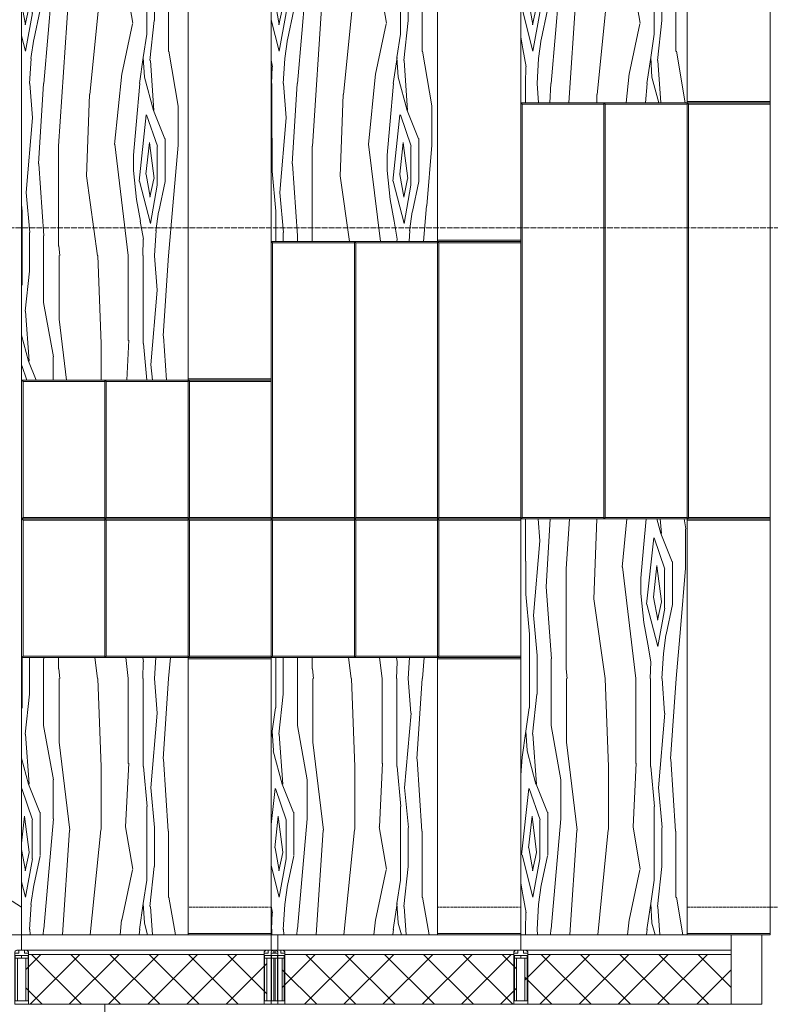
# Model space of a CAD drawing. Header units: millimetres. Extents: x -135639 to 224623, y -383017 to -59102.
# Tile 446 of 494: x 103956 to 106663, y -132321 to -128771. Entities that reach past the tile are written whole.
import ezdxf

# ---------------------------------------------------------------- set-up
doc = ezdxf.new("R2010")
doc.units = ezdxf.units.MM
for name, pattern in [('Линия сетки', [25, 20, -2.5, 0, -2.5]), ('Сверху', [3.96875, 2.38125, -1.5875]), ('Сверху_2_', [4.5, 3, -1.5])]:
    doc.linetypes.add(name, pattern=pattern)
for name, color, linetype, lineweight in [('A-000-M_MASS', 7, 'Continuous', 18), ('A-200-M_WALL', 7, 'Continuous', 18), ('A-200-M_WALL_PAT', 7, 'Continuous', 40), ('A-214-M_CURT_WALL', 7, 'Continuous', 18), ('A-242-MB_STAIR', 7, 'Сверху_2_', 18), ('A-280-M_COLUMN', 7, 'Continuous', 18), ('Z-030-M_GRID', 7, 'Continuous', 9), ('Z-060-M_DETAIL', 7, 'Continuous', 18)]:
    doc.layers.add(name, color=color, linetype=linetype, lineweight=lineweight)
pattern_1 = [(45, (0, 0), (-70.71067811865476, 70.71067811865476), []), (135, (0, 0), (-70.71067811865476, -70.71067811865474), [])]
pattern_2 = [(355.1009999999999, (-179.329, 195.53), (1525.000381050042, 0.002688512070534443), [180, -10534.143]), (355.1009999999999, (-398.495, 214.669), (1525.000381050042, 0.002688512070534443), [220, -10494.143]), (180, (-398.478, 214.862), (1.120551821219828e-13, 915), [140, -1385]), (189.728, (-538.396, 214.394), (-6099.993634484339, -915.0448398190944), [200, -10630.721]), (180, (-735.439, 180.133), (1.120551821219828e-13, 915), [240, -1285]), (183.814, (-975.4110000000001, 179.712), (-1524.999602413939, 0.001526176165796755), [260, -13495.466]), (356.186, (-1524.957, 180.668), (1524.999602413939, 0.001526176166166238), [290.752, -13464.714]), (356.186, (-89.821, 135.518), (1524.999602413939, 0.001526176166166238), [90, -13665.466]), (352.405, (-159.198, 144.663), (7624.99477556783, -915.0473589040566), [70, -13776.463]), (347.692, (-266.701, 168.047), (4575.000281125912, -914.9986894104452), [110, -17059.631]), (180, (-266.763, 167.758), (1.120551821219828e-13, 915), [155, -1370]), (201.801, (-421.692, 167.581), (-3050.006045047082, -914.9784250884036), [110, -4817.425999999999]), (194.931, (-523.734, 126.479), (-10675.02005840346, -2744.922174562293), [125, -14079.62]), (183.814, (-644.5, 94.28), (-1524.999602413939, 0.001526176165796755), [70, -13685.466]), (358.191, (-59.973, 89.555), (1524.999822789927, -0.006833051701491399), [60, -28929.444]), (190.204, (-59.996, 89.571), (-10674.99922988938, -1830.004678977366), [65, -15430.081]), (190.204, (-124.013, 78.311), (-10674.99922988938, -1830.004678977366), [80, -15415.081]), (186.226, (-202.795, 64.484), (-9149.996860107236, -915.027481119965), [105, -16769.523]), (180, (-307.198, 53.302), (1.120551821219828e-13, 915), [55, -1470]), (355.1009999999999, (-471.788, 62.791), (1525.000381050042, 0.002688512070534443), [110, -10604.143]), (355.1009999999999, (-621.22, 75.829), (1525.000381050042, 0.002688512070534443), [150, -10564.143]), (351.469, (-714.3330000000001, 89.816), (1525.000032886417, -0.006436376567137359), [94.15, -6074.093000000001]), (351.469, (-798.424, 102.213), (1525.000032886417, -0.006436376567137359), [85, -6083.243]), (180, (-798.439, 102.113), (1.120551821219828e-13, 915), [265, -1260]), (185.274, (-1063.438, 102.094), (-10674.99808721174, -915.0190146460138), [145, -19764.282]), (180, (-1207.822, 88.74700000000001), (1.120551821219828e-13, 915), [120, -1405]), (180, (-1327.821, 88.25200000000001), (1.120551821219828e-13, 915), [197.181, -1327.819]), (349.7959999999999, (-253.551, 139.293), (10674.99922988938, -1830.004678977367), [140, -15355.081]), (180, (-253.556, 139.266), (1.120551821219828e-13, 915), [140, -1385]), (198.925, (-393.53, 139.191), (-3049.994537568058, -915.0186313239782), [120, -11165]), (353.7740000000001, (-506.99, 100.461), (9149.996860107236, -915.0274811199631), [240, -16634.523]), (194.421, (-115.69, 114.248), (-7624.993065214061, -1830.030129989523), [157.726, -10864.554]), (190.204, (-212.113, 114.048), (-10674.99922988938, -1830.004678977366), [82.42200000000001, -15412.659]), (353.7740000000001, (-407.592, 111.936), (9149.996860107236, -915.0274811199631), [115, -16759.523]), (187.326, (-278.645, 128.217), (-7625.006371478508, -914.9454141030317), [130, -21395.741]), (348.043, (-278.629, 128.021), (4574.993681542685, -915.0330823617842), [68.023, -26431.897]), (184.038, (-523.758, 126.61), (-13724.99497876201, -915.0692265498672), [180, -25809.50799999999]), (353.7740000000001, (-847.477, 129.561), (9149.996860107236, -915.0274811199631), [145, -16729.523]), (180, (-847.4939999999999, 129.402), (1.120551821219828e-13, 915), [140, -1385]), (185.274, (-987.492, 129.383), (-10674.99808721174, -915.0190146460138), [145, -19764.282]), (355.1009999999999, (-1400.87, 139.331), (1525.000381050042, 0.002688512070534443), [269.9999999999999, -10444.143]), (184.289, (-1400.834, 139.372), (-1525.000076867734, 0.004405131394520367), [124.529, -12109.735]), (186.843, (-0.06584, 34.821), (-1524.999767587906, -0.006467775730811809), [404.9999999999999, -7274.704]), (354.289, (-656.003, 12.275), (1525.000266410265, -0.01102817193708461), [255, -8940.636]), (348.043, (-836.972, 50.568), (4574.993681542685, -915.0330823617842), [185, -26314.919]), (189.728, (-836.908, 50.617), (-6099.993634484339, -915.0448398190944), [155, -10675.721]), (357.138, (-1219.366, 35.813), (1524.99969026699, 0.01093541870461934), [230, -18092.861]), (180, (-1219.362, 35.058), (1.120551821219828e-13, 915), [305.64, -1219.36]), (187.883, (-0.03574, -74.74), (-13725.00436681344, -1829.967091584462), [289.9999999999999, -19724.136]), (357.852, (-582.117, -103.023), (1525.0001234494, -0.01137161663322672), [295, -24122.15]), (354.289, (-981.19, -63.007), (1525.000266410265, -0.01102817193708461), [401.064, -8794.573]), (180, (-981.197, -63.075), (1.120551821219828e-13, 915), [225, -1300]), (182.148, (-1206.198, -63.06), (-1525.0001234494, -0.01137161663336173), [319.026, -24098.125]), (186.843, (0, -212.105), (-1524.999767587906, -0.006467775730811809), [34.99999999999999, -7644.704]), (0, (-394.749, -216.284), (0, 915), [360, -1165]), (356.186, (-978.423, -176.932), (1524.999602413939, 0.001526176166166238), [585, -13170.466]), (186.843, (-978.415, -176.316), (-1524.999767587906, -0.006467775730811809), [319.9999999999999, -7359.704]), (180, (-1296.157, -214.264), (1.120551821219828e-13, 915), [228.843, -1296.157]), (355.1009999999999, (-800.543, -254.722), (1525.000381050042, 0.002688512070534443), [180, -10534.143]), (355.1009999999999, (-1019.709, -235.583), (1525.000381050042, 0.002688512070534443), [220, -10494.143]), (180, (-1019.692, -235.39), (1.120551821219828e-13, 915), [140, -1385]), (190.204, (-1159.755, -235.039), (-10674.99922988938, -1830.004678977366), [200, -15295.081]), (180, (-1356.654, -270.119), (1.120551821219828e-13, 915), [168.346, -1356.654]), (356.566, (-711.055, -315.032), (1524.999626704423, -0.009558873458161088), [90, -15187.425]), (351.964, (-780.375, -305.322), (19824.98584178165, -2745.100099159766), [70, -26112.078]), (348.043, (-887.9860000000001, -282.535), (4574.993681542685, -915.0330823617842), [110, -26389.919]), (180, (-887.9780000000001, -282.494), (1.120551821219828e-13, 915), [155, -1370]), (201.801, (-1042.906, -282.671), (-3050.006045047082, -914.9784250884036), [110, -4817.425999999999]), (194.931, (-1144.948, -323.773), (-10675.02005840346, -2744.922174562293), [125, -14079.62]), (183.814, (-1265.714, -355.972), (-1524.999602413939, 0.001526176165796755), [70, -13685.466]), (358.191, (-681.187, -360.6969999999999), (1524.999822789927, -0.006833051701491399), [60, -28929.444]), (190.204, (-681.211, -360.681), (-10674.99922988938, -1830.004678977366), [65, -15430.081]), (190.204, (-745.2280000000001, -371.941), (-10674.99922988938, -1830.004678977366), [80, -15415.081]), (186.226, (-824.0089999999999, -385.768), (-9149.996860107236, -915.027481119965), [105, -16769.523]), (180, (-928.4119999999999, -396.95), (1.120551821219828e-13, 915), [55, -1470]), (355.1009999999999, (-1093.002, -387.461), (1525.000381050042, 0.002688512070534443), [110, -10604.143]), (355.1009999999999, (-1242.434, -374.423), (1525.000381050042, 0.002688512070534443), [150, -10564.143]), (351.469, (-1335.548, -360.436), (1525.000032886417, -0.006436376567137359), [94.15, -6074.093000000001]), (351.469, (-1419.639, -348.039), (1525.000032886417, -0.006436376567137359), [85, -6083.243]), (180, (-1419.654, -348.139), (1.120551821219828e-13, 915), [105.346, -1419.654]), (349.7959999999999, (-874.765, -310.959), (10674.99922988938, -1830.004678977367), [140, -15355.081]), (180, (-874.77, -310.986), (1.120551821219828e-13, 915), [140, -1385]), (198.925, (-1014.745, -311.061), (-3049.994537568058, -915.0186313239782), [120, -11165]), (353.7740000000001, (-1128.204, -349.791), (9149.996860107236, -915.0274811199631), [240, -16634.523]), (194.421, (-736.905, -336.004), (-7624.993065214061, -1830.030129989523), [157.726, -10864.554]), (190.204, (-833.327, -336.204), (-10674.99922988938, -1830.004678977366), [82.42200000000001, -15412.659]), (353.7740000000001, (-1028.806, -338.316), (9149.996860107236, -915.0274811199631), [115, -16759.523]), (187.326, (-899.8589999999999, -322.035), (-7625.006371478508, -914.9454141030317), [130, -21395.741]), (348.043, (-899.8430000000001, -322.231), (4574.993681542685, -915.0330823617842), [68.023, -26431.897]), (184.038, (-1144.972, -323.642), (-13724.99497876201, -915.0692265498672), [180, -25809.50799999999]), (353.7740000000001, (-1468.691, -320.691), (9149.996860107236, -915.0274811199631), [145, -16729.523]), (180, (-1468.709, -320.85), (1.120551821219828e-13, 915), [56.291, -1468.709]), (186.843, (-621.28, -415.431), (-1524.999767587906, -0.006467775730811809), [404.9999999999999, -7274.704]), (354.289, (-1277.217, -437.977), (1525.000266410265, -0.01102817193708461), [255, -8940.636]), (348.043, (-1458.186, -399.684), (4574.993681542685, -915.0330823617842), [185, -26314.919]), (189.728, (-1458.136, -399.557), (-6099.993634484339, -915.0448398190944), [67.85, -10762.871]), (187.883, (-621.25, -494.992), (-13725.00436681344, -1829.967091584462), [289.9999999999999, -19724.136]), (357.852, (-1203.331, -523.275), (1525.0001234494, -0.01137161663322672), [295, -24122.15]), (354.289, (-1524.994, -490.986), (1525.000266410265, -0.01102817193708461), [323.269, -8872.367]), (186.843, (-621.2130000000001, -602.357), (-1524.999767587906, -0.006467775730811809), [34.99999999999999, -7644.704]), (0, (-1015.963, -606.536), (0, 915), [360, -1165]), (356.186, (-1525.026, -572.215), (1524.999602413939, 0.001526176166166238), [510.219, -13245.248]), (180, (0, -270.119), (1.120551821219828e-13, 915), [71.654, -1453.346]), (184.038, (-71.66, -270.034), (-13724.99497876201, -915.0692265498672), [259.9999999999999, -25729.50799999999]), (356.566, (-621.232, -270.547), (1524.999626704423, -0.009558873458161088), [290.752, -14986.673]), (180, (0, -348.139), (1.120551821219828e-13, 915), [159.654, -1365.346]), (185.274, (-159.652, -348.158), (-10674.99808721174, -915.0190146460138), [145, -19764.282]), (180, (-304.036, -361.505), (1.120551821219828e-13, 915), [120, -1405]), (180, (-424.035, -362), (1.120551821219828e-13, 915), [197.181, -1327.819]), (180, (0, -320.85), (1.120551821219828e-13, 915), [83.709, -1441.291]), (185.274, (-83.70700000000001, -320.869), (-10674.99808721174, -915.0190146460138), [145, -19764.282]), (355.1009999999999, (-497.084, -310.921), (1525.000381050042, 0.002688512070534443), [269.9999999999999, -10444.143]), (184.289, (-497.049, -310.88), (-1525.000076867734, 0.004405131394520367), [124.529, -12109.735]), (189.728, (0.01343, -411.16), (-6099.993634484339, -915.0448398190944), [87.15, -10743.572]), (357.138, (-315.581, -414.439), (1524.99969026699, 0.01093541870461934), [230, -18092.861]), (180, (-315.577, -415.194), (1.120551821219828e-13, 915), [305.64, -1219.36]), (354.289, (-77.41, -483.314), (1525.000266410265, -0.01102817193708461), [77.795, -9117.841]), (180, (-77.41199999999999, -483.327), (1.120551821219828e-13, 915), [225, -1300]), (182.148, (-302.412, -483.312), (-1525.0001234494, -0.01137161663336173), [319.026, -24098.125]), (356.186, (-74.612, -566.803), (1524.999602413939, 0.001526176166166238), [74.781, -13680.685]), (186.843, (-74.63, -566.568), (-1524.999767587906, -0.006467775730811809), [319.9999999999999, -7359.704]), (180, (-392.371, -604.516), (1.120551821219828e-13, 915), [228.843, -1296.157])]

# ---------------------------------------------------------------- blocks, each defined once
blk = doc.blocks.new('135_SLK_GD_AR_rvt-1-B1_-7_650_')
at = {"layer": 'A-242-MB_STAIR', "color": 253, "linetype": 'Сверху', "true_color": 0xaaaaaa}
for p, q in [((114500.0000000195, 67550.00000369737), (114500.0000000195, 60850.00000369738)), ((114500.0000000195, 67550.00000369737), (114500.0000000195, 60850.00000369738)), ((113600.0000000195, 66650.00000369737), (113600.0000000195, 60850.00000369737)), ((113600.0000000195, 66650.00000369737), (113600.0000000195, 60850.00000369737)), ((112700.0000000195, 65750.00000369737), (112700.0000000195, 60850.00000369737)), ((112700.0000000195, 65750.00000369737), (112700.0000000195, 60850.00000369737)), ((113900.0000000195, 63749.99999996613), (113900.0000000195, 62249.99999996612)), ((113900.0000000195, 63749.99999996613), (113900.0000000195, 62249.99999996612)), ((114200.0000000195, 63749.99999996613), (114200.0000000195, 62249.99999996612)), ((114200.0000000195, 63749.99999996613), (114200.0000000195, 62249.99999996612)), ((113000.0000000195, 63249.99999996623), (113000.0000000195, 61749.99999996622)), ((113000.0000000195, 63249.99999996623), (113000.0000000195, 61749.99999996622)), ((113300.0000000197, 63249.99999996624), (113300.0000000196, 61749.99999996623)), ((113300.0000000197, 63249.99999996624), (113300.0000000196, 61749.99999996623)), ((112100.0000000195, 62749.99999996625), (112100.0000000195, 61749.99999996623)), ((112100.0000000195, 62749.99999996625), (112100.0000000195, 61749.99999996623)), ((112400.0000000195, 62749.99999996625), (112400.0000000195, 61749.99999996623)), ((112400.0000000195, 62749.99999996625), (112400.0000000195, 61749.99999996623)), ((112700.0000000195, 60850.00000369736), (112999.999999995, 60850.00000369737)), ((113600.0000000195, 60850.00000369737), (113899.999999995, 60850.00000369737)), ((114500.0000000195, 60850.00000369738), (115700.0000000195, 60850.00000369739))]:
    blk.add_line(p, q, dxfattribs=at)
at = {"layer": 'A-242-MB_STAIR', "color": 253, "linetype": 'Continuous', "true_color": 0xaaaaaa}
blk.add_line((112100.0000000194, 60850.00000369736), (111237.525096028, 61400.90020415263), dxfattribs=at)
blk = doc.blocks.new('Засыпка керамзитовым гравием7 - Засыпка керамзитовым гравием-4844532-B1_-7_650_')
at = {"layer": 'A-000-M_MASS', "color": 253, "true_color": 0xaaaaaa}
blk.add_line((98050.25995904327, 599.7948157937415), (98050.25995904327, 399.7948157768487), dxfattribs=at)
blk = doc.blocks.new('135_SLK_K1-2-3_KR_rvt-1-B1_-7_650_')
at = {"layer": 'A-000-M_MASS', "color": 253, "lineweight": 18, "true_color": 0xaaaaaa}
blk.add_blockref('Засыпка керамзитовым гравием7 - Засыпка керамзитовым гравием-4844532-B1_-7_650_', (14349.74004097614, 59900.20518417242), dxfattribs=at)
blk = doc.blocks.new('Rectangular Mullion - 50Wx250H-3927046-B1_-7_650_')
at = {"layer": 'Z-060-M_DETAIL', "color": 253, "lineweight": 5, "true_color": 0xaaaaaa}
for p, q in [((0, 250.0000000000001), (-25.0000000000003, 250.0000000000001)), ((-25.0000000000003, 250.0000000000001), (-25.0000000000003, 237.2999998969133)), ((-24.99999999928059, 65.2499999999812), (-24.99999999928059, 250.0000000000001)), ((-24.99999999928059, 250.0000000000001), (1.10097131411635e-10, 250.0000000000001)), ((25.0000000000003, 250.0000000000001), (0, 250.0000000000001)), ((24.99999999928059, 250.0000000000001), (-1.10097131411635e-10, 250.0000000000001)), ((25.0000000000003, 237.2999998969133), (25.0000000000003, 250.0000000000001)), ((24.99999999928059, 65.2499999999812), (24.99999999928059, 250.0000000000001)), ((-23.0000000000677, 237.2999998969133), (0, 237.2999998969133)), ((-23.00000000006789, 237.2999998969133), (0, 237.2999998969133)), ((-23.00000000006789, 237.2999998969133), (-23.00000000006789, 73.55000000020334)), ((0, 237.2999998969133), (-14.90000002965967, 237.2999998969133)), ((-14.90000002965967, 237.2999998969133), (-14.90000002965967, 83.95000000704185)), ((-14.90000002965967, 83.95000000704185), (-14.90000002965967, 237.2999998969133)), ((14.90000002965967, 237.2999998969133), (0, 237.2999998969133)), ((0, 237.2999998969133), (23.0000000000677, 237.2999998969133)), ((23.00000000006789, 237.2999998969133), (0, 237.2999998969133)), ((14.90000002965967, 83.95000000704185), (14.90000002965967, 237.2999998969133)), ((14.90000002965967, 83.95000000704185), (14.90000002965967, 237.2999998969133)), ((23.00000000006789, 237.2999998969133), (23.00000000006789, 73.55000000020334)), ((-25.00000000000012, 73.55000000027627), (-25.0000000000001, 65.24999999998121)), ((0, 83.95000000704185), (-23.00000000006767, 83.95000000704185)), ((-23.00000000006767, 83.95000000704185), (-23.00000000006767, 73.55000000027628)), ((0, 83.95000000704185), (-23.00000000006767, 83.95000000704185)), ((-23.00000000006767, 73.55000000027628), (0, 73.55000000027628)), ((0, 73.55000000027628), (-23.00000000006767, 73.55000000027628)), ((-0.5000000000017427, 73.55000000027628), (-23.00000000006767, 73.55000000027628)), ((-14.90000002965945, 83.95000000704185), (0, 83.95000000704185)), ((0, 83.95000000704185), (14.90000002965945, 83.95000000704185)), ((23.00000000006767, 83.95000000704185), (0, 83.95000000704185)), ((0, 83.95000000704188), (0, 73.5500000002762)), ((0, 83.95000000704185), (23.00000000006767, 83.95000000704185)), ((0, 73.5500000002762), (0, 83.95000000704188)), ((0, 73.55000000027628), (23.00000000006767, 73.55000000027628)), ((23.00000000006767, 73.55000000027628), (0, 73.55000000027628)), ((0.5000000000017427, 73.55000000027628), (23.00000000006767, 73.55000000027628)), ((23.00000000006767, 73.55000000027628), (23.00000000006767, 83.95000000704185)), ((25.0000000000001, 65.24999999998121), (25.00000000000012, 73.55000000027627)), ((-24.99999999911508, 65.2499999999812), (-24.99999999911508, 60.2499999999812)), ((-10.00000000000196, 65.24999999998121), (-25.0000000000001, 65.24999999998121)), ((-25.0000000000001, 65.24999999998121), (-25.0000000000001, 60.24999999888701)), ((-25.0000000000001, 65.24999999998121), (-10.00000000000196, 65.24999999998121)), ((-10.00000000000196, 65.24999999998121), (-24.99999999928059, 65.24999999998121)), ((-10.00000000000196, 55.00000000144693), (-14.00000000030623, 55.00000000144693)), ((-14.00000000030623, 55.00000000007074), (-10.00000000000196, 55.00000000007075)), ((-10.00000000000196, 55.00000000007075), (-10.00000000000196, 65.24999999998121)), ((-10.00000000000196, 65.24999999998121), (-10.00000000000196, 55.00000000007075)), ((-10.00000000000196, 55.00000000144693), (-10.00000000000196, 65.2499999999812)), ((-10.00000000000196, 55.00000000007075), (0, 55.00000000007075)), ((0, 55.00000000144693), (-10.00000000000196, 55.00000000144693)), ((0, 55.00000000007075), (10.00000000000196, 55.00000000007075)), ((0, 55.00000000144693), (10.00000000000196, 55.00000000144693)), ((10.00000000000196, 65.24999999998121), (10.00000000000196, 55.00000000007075)), ((25.0000000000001, 65.24999999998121), (10.00000000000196, 65.24999999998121)), ((10.00000000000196, 55.00000000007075), (10.00000000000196, 65.24999999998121)), ((10.00000000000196, 65.24999999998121), (25.0000000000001, 65.24999999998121)), ((10.00000000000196, 65.24999999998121), (24.99999999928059, 65.24999999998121)), ((10.00000000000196, 55.00000000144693), (10.00000000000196, 65.2499999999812)), ((10.00000000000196, 55.00000000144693), (14.00000000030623, 55.00000000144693)), ((10.00000000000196, 55.00000000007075), (14.00000000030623, 55.00000000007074)), ((24.99999999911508, 65.2499999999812), (24.99999999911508, 60.2499999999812)), ((25.0000000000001, 60.24999999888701), (25.0000000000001, 65.24999999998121))]:
    blk.add_line(p, q, dxfattribs=at)
for centre, radius, start, end in [((-14.00000000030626, 69.14880952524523), 14.14880952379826, 218.972259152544, 269.9999999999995), ((-14.00000000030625, 69.14880952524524), 14.14880952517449, 218.9722591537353, 270.0000000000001), ((-14.00000000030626, 69.14880952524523), 14.1488095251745, 218.9722591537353, 269.9999999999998), ((14.00000000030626, 69.14880952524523), 14.14880952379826, 269.9999999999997, 321.0277408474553), ((14.00000000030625, 69.14880952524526), 14.1488095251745, 269.9999999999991, 321.0277408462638), ((14.00000000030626, 69.14880952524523), 14.14880952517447, 269.9999999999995, 321.0277408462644)]:
    blk.add_arc(centre, radius, start, end, dxfattribs=at)
blk = doc.blocks.new('Rectangular Mullion - R_InvisibleFrame_50Wx250H-6389630-B1_-7_650_')
at = {"layer": 'A-214-M_CURT_WALL', "color": 253, "lineweight": 5, "true_color": 0xaaaaaa}
for p, q in [((-25.00000000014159, 73.550000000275), (-25.00000000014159, 237.29999989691)), ((25.00000000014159, 237.29999989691), (25.00000000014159, 73.550000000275))]:
    blk.add_line(p, q, dxfattribs=at)
blk = doc.blocks.new('Rectangular Mullion - R_InvisibleFrame_50Wx250H-6657727-B1_-7_650_')
at = {"layer": 'A-214-M_CURT_WALL', "color": 253, "lineweight": 5, "true_color": 0xaaaaaa}
for p, q in [((-25.00000000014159, 73.55000000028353), (-25.00000000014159, 237.2999998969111)), ((25.00000000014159, 237.2999998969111), (25.00000000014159, 73.55000000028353))]:
    blk.add_line(p, q, dxfattribs=at)
blk = doc.blocks.new('Rectangular Mullion - R_InvisibleFrame_50Wx250H-6473018-B1_-7_650_')
at = {"layer": 'A-214-M_CURT_WALL', "color": 253, "lineweight": 5, "true_color": 0xaaaaaa}
blk.add_line((-50.00000000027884, 73.5500000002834), (-50.00000000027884, 237.2999998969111), dxfattribs=at)
blk = doc.blocks.new('Ind_FUR_Амфитеатр_Модуль - Ind_FUR_Амфитеатр_Модуль-5302380-B1_-7_650_')
at = {"layer": 'A-280-M_COLUMN', "color": 253, "lineweight": 5, "true_color": 0xaaaaaa}
for p, q in [((-249.9999999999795, 0), (-249.9999999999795, 299.9999999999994)), ((-244.9999999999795, 299.9999999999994), (-244.9999999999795, 4.999999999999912)), ((244.9999999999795, 4.99999999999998), (244.9999999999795, 299.9999999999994)), ((-244.9999999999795, 4.999999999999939), (-249.9999999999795, -2.643718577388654e-14)), ((249.9999999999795, 0), (-249.9999999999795, 0)), ((-244.9999999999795, 4.999999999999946), (244.9999999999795, 4.99999999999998)), ((244.9999999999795, 4.999999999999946), (249.9999999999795, -3.383959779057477e-14))]:
    blk.add_line(p, q, dxfattribs=at)
blk = doc.blocks.new('Ind_FUR_Амфитеатр_Модуль - Ind_FUR_Амфитеатр_Модуль-5302381-B1_-7_650_')
at = {"layer": 'A-280-M_COLUMN', "color": 253, "lineweight": 5, "true_color": 0xaaaaaa}
for p, q in [((-249.9999999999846, 0), (-249.9999999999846, 299.9999999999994)), ((-244.9999999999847, 299.9999999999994), (-244.9999999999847, 4.99999999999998)), ((244.9999999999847, 4.999999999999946), (244.9999999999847, 299.9999999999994)), ((-244.9999999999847, 4.999999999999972), (-249.9999999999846, 9.517386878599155e-15)), ((-244.9999999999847, 5.000000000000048), (244.9999999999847, 4.99999999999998)), ((244.9999999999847, 4.999999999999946), (249.9999999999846, 0)), ((249.9999999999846, -1.257160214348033e-17), (-249.9999999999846, -1.25716021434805e-17))]:
    blk.add_line(p, q, dxfattribs=at)
blk = doc.blocks.new('Ind_FUR_Амфитеатр_Модуль - Ind_FUR_Амфитеатр_Модуль-V338-B1_-7_650_')
at = {"layer": 'A-280-M_COLUMN', "color": 253, "lineweight": 5, "true_color": 0xaaaaaa}
for p, q in [((-249.9999999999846, 0), (-249.9999999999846, 299.9999999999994)), ((-244.9999999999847, 299.9999999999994), (-244.9999999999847, 4.99999999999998)), ((244.9999999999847, 4.999999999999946), (244.9999999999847, 299.9999999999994)), ((249.9999999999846, 299.9999999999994), (249.9999999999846, 0)), ((-244.9999999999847, 4.999999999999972), (-249.9999999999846, 9.517386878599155e-15)), ((-244.9999999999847, 5.000000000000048), (244.9999999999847, 4.99999999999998)), ((244.9999999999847, 4.999999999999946), (249.9999999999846, 0)), ((249.9999999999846, -1.257160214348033e-17), (-249.9999999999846, -1.25716021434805e-17))]:
    blk.add_line(p, q, dxfattribs=at)
blk = doc.blocks.new('Ind_FUR_Амфитеатр_Модуль - Ind_FUR_Амфитеатр_Модуль-V350-B1_-7_650_')
at = {"layer": 'A-280-M_COLUMN', "color": 253, "lineweight": 5, "true_color": 0xaaaaaa}
for p, q in [((-244.9999999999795, 299.9999999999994), (-244.9999999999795, 4.999999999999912)), ((244.9999999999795, 4.99999999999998), (244.9999999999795, 299.9999999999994)), ((249.9999999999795, 299.9999999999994), (249.9999999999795, 3.383959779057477e-14)), ((-244.9999999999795, 4.999999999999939), (-249.9999999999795, -2.643718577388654e-14)), ((249.9999999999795, 0), (-249.9999999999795, 0)), ((-244.9999999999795, 4.999999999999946), (244.9999999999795, 4.99999999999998)), ((244.9999999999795, 4.999999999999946), (249.9999999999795, -3.383959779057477e-14))]:
    blk.add_line(p, q, dxfattribs=at)
blk = doc.blocks.new('Ind_FUR_Амфитеатр_Модуль - Ind_FUR_Амфитеатр_Модуль-V351-B1_-7_650_')
at = {"layer": 'A-280-M_COLUMN', "color": 253, "lineweight": 5, "true_color": 0xaaaaaa}
for p, q in [((-244.9999999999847, 299.9999999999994), (-244.9999999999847, 4.99999999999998)), ((244.9999999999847, 4.999999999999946), (244.9999999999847, 299.9999999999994)), ((249.9999999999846, 299.9999999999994), (249.9999999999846, 0)), ((-244.9999999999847, 4.999999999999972), (-249.9999999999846, 9.517386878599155e-15)), ((-244.9999999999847, 5.000000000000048), (244.9999999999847, 4.99999999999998)), ((244.9999999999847, 4.999999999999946), (249.9999999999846, 0)), ((249.9999999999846, -1.257160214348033e-17), (-249.9999999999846, -1.25716021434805e-17))]:
    blk.add_line(p, q, dxfattribs=at)
blk = doc.blocks.new('Ind_FUR_Амфитеатр_Модуль - Ind_FUR_Амфитеатр_Модуль-5302382-B1_-7_650_')
at = {"layer": 'A-280-M_COLUMN', "color": 253, "lineweight": 5, "true_color": 0xaaaaaa}
for p, q in [((-494.9999999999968, 299.9999999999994), (-494.9999999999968, 4.999999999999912)), ((494.9999999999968, 4.999999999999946), (494.9999999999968, 299.9999999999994)), ((499.9999999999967, 299.9999999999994), (499.9999999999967, 0)), ((-494.9999999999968, 4.999999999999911), (-499.9999999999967, -4.97019092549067e-14)), ((-494.9999999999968, 4.999999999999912), (494.9999999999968, 4.99999999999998)), ((494.9999999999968, 4.999999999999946), (499.9999999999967, 0)), ((499.9999999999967, -1.257160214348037e-17), (-499.9999999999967, -1.25716021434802e-17))]:
    blk.add_line(p, q, dxfattribs=at)
blk = doc.blocks.new('Ind_FUR_Амфитеатр_Модуль - Ind_FUR_Амфитеатр_Модуль-V352-B1_-7_650_')
at = {"layer": 'A-280-M_COLUMN', "color": 253, "lineweight": 5, "true_color": 0xaaaaaa}
for p, q in [((-499.9999999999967, 0), (-499.9999999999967, 299.9999999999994)), ((-494.9999999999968, 299.9999999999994), (-494.9999999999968, 4.999999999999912)), ((494.9999999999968, 4.999999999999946), (494.9999999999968, 299.9999999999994)), ((499.9999999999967, 299.9999999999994), (499.9999999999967, 0)), ((-494.9999999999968, 4.999999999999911), (-499.9999999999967, -4.97019092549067e-14)), ((-494.9999999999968, 4.999999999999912), (494.9999999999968, 4.99999999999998)), ((494.9999999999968, 4.999999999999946), (499.9999999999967, 0)), ((499.9999999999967, -1.257160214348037e-17), (-499.9999999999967, -1.25716021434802e-17))]:
    blk.add_line(p, q, dxfattribs=at)
blk = doc.blocks.new('Ind_FUR_Амфитеатр_Модуль - Ind_FUR_Амфитеатр_Модуль-V353-B1_-7_650_')
at = {"layer": 'A-280-M_COLUMN', "color": 253, "lineweight": 5, "true_color": 0xaaaaaa}
for p, q in [((-745, 299.9999999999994), (-745, 4.999999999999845)), ((745.0000000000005, 4.999999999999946), (745.0000000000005, 299.9999999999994)), ((-744.9999999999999, 4.999999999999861), (-749.9999999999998, -1.004613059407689e-13)), ((-745, 4.999999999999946), (745.0000000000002, 4.999999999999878)), ((745.0000000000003, 4.999999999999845), (750.0000000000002, -1.015187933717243e-13)), ((750.0000000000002, -1.257160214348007e-17), (-749.9999999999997, -1.257160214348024e-17))]:
    blk.add_line(p, q, dxfattribs=at)
blk = doc.blocks.new('Ind_FUR_Амфитеатр_Модуль - Ind_FUR_Амфитеатр_Модуль-V348-B1_-7_650_')
at = {"layer": 'A-280-M_COLUMN', "color": 253, "lineweight": 5, "true_color": 0xaaaaaa}
for p, q in [((-749.9999999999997, 0), (-749.9999999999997, 299.9999999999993)), ((-749.9999999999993, 299.9999999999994), (-745, 299.9999999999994)), ((-745, 299.9999999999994), (745.0000000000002, 299.9999999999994)), ((-745, 299.9999999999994), (-745, 4.999999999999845)), ((745.0000000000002, 299.9999999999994), (750.0000000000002, 299.9999999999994)), ((745.0000000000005, 4.999999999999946), (745.0000000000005, 299.9999999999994)), ((750.0000000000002, 299.9999999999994), (750.0000000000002, 0)), ((-744.9999999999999, 4.999999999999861), (-749.9999999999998, -1.004613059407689e-13)), ((-745, 4.999999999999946), (745.0000000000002, 4.999999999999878)), ((745.0000000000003, 4.999999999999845), (750.0000000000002, -1.015187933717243e-13)), ((750.0000000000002, -1.257160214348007e-17), (-749.9999999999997, -1.257160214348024e-17))]:
    blk.add_line(p, q, dxfattribs=at)
blk = doc.blocks.new('Ind_FUR_Амфитеатр_Модуль - Ind_FUR_Амфитеатр_Модуль-V363-B1_-7_650_')
at = {"layer": 'A-280-M_COLUMN', "lineweight": 5, "true_color": 0xd2d2d2}
h = blk.add_hatch(dxfattribs=at)
h.set_pattern_fill('FP_252', color=254, style=0, pattern_type=2)
h.set_pattern_definition(pattern_2)
h.paths.add_polyline_path([(499.9999999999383, 600.0000000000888), (-500.0000000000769, 600.0000000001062), (-500.0000000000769, 8.662937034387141e-11), (499.9999999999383, 6.930349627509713e-11)])
at = {"layer": 'A-280-M_COLUMN', "color": 253, "lineweight": 5, "true_color": 0xaaaaaa}
for p, q in [((-499.9999999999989, 599.9999999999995), (-499.9999999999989, 899.9999999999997)), ((-494.9999999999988, 899.9999999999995), (-494.9999999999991, 599.9999999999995)), ((494.999999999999, 599.9999999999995), (494.9999999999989, 899.9999999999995)), ((-499.9999999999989, 0), (-499.9999999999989, 599.9999999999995)), ((499.9999999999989, 599.9999999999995), (-499.9999999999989, 599.9999999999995)), ((-494.9999999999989, 599.9999999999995), (494.9999999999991, 599.9999999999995)), ((499.9999999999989, 0), (-499.9999999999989, 0))]:
    blk.add_line(p, q, dxfattribs=at)
blk = doc.blocks.new('Ind_FUR_Амфитеатр_Модуль - Ind_FUR_Амфитеатр_Модуль-V364-B1_-7_650_')
at = {"layer": 'A-280-M_COLUMN', "lineweight": 5, "true_color": 0xd2d2d2}
h = blk.add_hatch(dxfattribs=at)
h.set_pattern_fill('FP_252', color=254, style=0, pattern_type=2)
h.set_pattern_definition(pattern_2)
h.paths.add_polyline_path([(499.9999999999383, 24.38742577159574), (499.9999999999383, 600.0000000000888), (-500.0000000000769, 600.0000000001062), (-500.0000000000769, 1.039552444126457e-10), (499.9999999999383, 8.662937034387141e-11)])
at = {"layer": 'A-280-M_COLUMN', "color": 253, "lineweight": 5, "true_color": 0xaaaaaa}
for p, q in [((-499.9999999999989, 599.9999999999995), (-499.9999999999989, 899.9999999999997)), ((-494.9999999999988, 899.9999999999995), (-494.9999999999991, 599.9999999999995)), ((494.999999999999, 599.9999999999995), (494.9999999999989, 899.9999999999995)), ((-499.9999999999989, 0), (-499.9999999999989, 599.9999999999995)), ((499.9999999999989, 599.9999999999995), (-499.9999999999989, 599.9999999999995)), ((-494.9999999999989, 599.9999999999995), (494.9999999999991, 599.9999999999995)), ((499.9999999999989, 0), (-499.9999999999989, 0)), ((499.9999999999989, 24.38742577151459), (499.9999999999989, 0))]:
    blk.add_line(p, q, dxfattribs=at)
blk = doc.blocks.new('Ind_FUR_Амфитеатр_Модуль - Ind_FUR_Амфитеатр_Модуль-V365-B1_-7_650_')
at = {"layer": 'A-280-M_COLUMN', "lineweight": 5, "true_color": 0xd2d2d2}
h = blk.add_hatch(dxfattribs=at)
h.set_pattern_fill('FP_252', color=254, style=0, pattern_type=2)
h.set_pattern_definition(pattern_2)
h.paths.add_polyline_path([(749.9999999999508, 6.930349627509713e-11), (749.9999999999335, 600.0000000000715), (-750.0000000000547, 600.0000000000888), (-750.0000000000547, 8.662937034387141e-11), (473.2368045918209, 6.930349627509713e-11)])
at = {"layer": 'A-280-M_COLUMN', "color": 253, "lineweight": 5, "true_color": 0xaaaaaa}
for p, q in [((-749.9999999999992, 599.9999999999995), (-749.9999999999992, 899.9999999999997)), ((-749.9999999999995, 899.9999999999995), (-744.9999999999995, 899.9999999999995)), ((-744.9999999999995, 899.9999999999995), (-744.9999999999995, 599.9999999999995)), ((-744.9999999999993, 899.9999999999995), (745.0000000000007, 899.9999999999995)), ((745.0000000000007, 899.9999999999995), (750.0000000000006, 899.9999999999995)), ((745.0000000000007, 599.9999999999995), (745.0000000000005, 899.9999999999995)), ((750.0000000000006, 899.9999999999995), (750.0000000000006, 599.9999999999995)), ((-749.9999999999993, 0), (-749.9999999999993, 599.9999999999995)), ((750.0000000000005, 599.9999999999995), (-749.9999999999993, 599.9999999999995)), ((-744.9999999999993, 599.9999999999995), (745.0000000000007, 599.9999999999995)), ((750.0000000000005, 599.9999999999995), (750.0000000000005, 0)), ((750.0000000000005, 0), (-749.9999999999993, 0))]:
    blk.add_line(p, q, dxfattribs=at)
blk = doc.blocks.new('Ind_FUR_Амфитеатр_Модуль - Ind_FUR_Амфитеатр_Модуль-V362-B1_-7_650_')
at = {"layer": 'A-280-M_COLUMN', "lineweight": 5, "true_color": 0xd2d2d2}
h = blk.add_hatch(dxfattribs=at)
h.set_pattern_fill('FP_252', color=254, style=0, pattern_type=2)
h.set_pattern_definition(pattern_2)
h.paths.add_polyline_path([(-749.9999999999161, 5.197762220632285e-11), (750.0000000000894, 5.197762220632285e-11), (750.0000000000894, 600.0000000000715), (-749.9999999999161, 600.0000000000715)])
at = {"layer": 'A-280-M_COLUMN', "color": 253, "lineweight": 5, "true_color": 0xaaaaaa}
for p, q in [((-749.9999999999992, 599.9999999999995), (-749.9999999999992, 899.9999999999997)), ((-744.9999999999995, 899.9999999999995), (-744.9999999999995, 599.9999999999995)), ((745.0000000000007, 599.9999999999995), (745.0000000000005, 899.9999999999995)), ((750.0000000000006, 899.9999999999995), (750.0000000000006, 599.9999999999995)), ((-749.9999999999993, 0), (-749.9999999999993, 599.9999999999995)), ((750.0000000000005, 599.9999999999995), (-749.9999999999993, 599.9999999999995)), ((-744.9999999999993, 599.9999999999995), (745.0000000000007, 599.9999999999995)), ((750.0000000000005, 599.9999999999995), (750.0000000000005, 0)), ((750.0000000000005, 0), (-749.9999999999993, 0))]:
    blk.add_line(p, q, dxfattribs=at)
blk = doc.blocks.new('Rectangular Mullion - R_InvisibleFrame_50Wx250H-6657738-B1_-7_650_')
at = {"layer": 'A-214-M_CURT_WALL', "color": 253, "lineweight": 5, "true_color": 0xaaaaaa}
blk.add_line((-50.00000000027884, 237.2999998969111), (-50.00000000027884, 73.55000000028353), dxfattribs=at)
blk = doc.blocks.new('Rectangular Mullion - R_StandardFrame_50Wx250H-6656035-B1_-7_650_')
at = {"layer": 'A-214-M_CURT_WALL', "color": 253, "lineweight": 5, "true_color": 0xaaaaaa}
for p, q in [((114658.7351864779, 60749.99999996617), (114658.7351864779, 60499.99999996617)), ((114769.8882330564, 60499.99999996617), (114769.8882330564, 60749.99999996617)), ((114658.7351864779, 60499.99999996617), (114769.8882330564, 60499.99999996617))]:
    blk.add_line(p, q, dxfattribs=at)
blk = doc.blocks.new('135_SLK_K3_AR_FCD_rvt-1-B1_-7_650_')
at = {"layer": 'A-200-M_WALL_PAT', "lineweight": 5, "true_color": 0xaaaaaa}
h = blk.add_hatch(dxfattribs=at)
h.set_pattern_fill('FP_251', color=253, style=0, pattern_type=2)
h.set_pattern_definition(pattern_1)
h.paths.add_polyline_path([(112974.3874257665, 60499.99999996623), (112974.3874257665, 60512.70000006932), (112984.4874257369, 60512.70000006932), (112984.4874257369, 60666.04999995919), (112976.3874257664, 60666.04999995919), (112976.3874257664, 60676.44999996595), (112974.3874257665, 60676.44999996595), (112974.3874257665, 60679.99999996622), (112124.999999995, 60679.99999996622), (112124.999999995, 60676.44999996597), (112122.9999999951, 60676.44999996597), (112122.9999999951, 60666.04999995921), (112114.9000000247, 60666.04999995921), (112114.9000000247, 60512.70000006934), (112124.999999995, 60512.70000006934), (112124.999999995, 60499.99999996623), (112759.711359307, 60499.99999996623)])
h = blk.add_hatch(dxfattribs=at)
h.set_pattern_fill('FP_251', color=253, style=0, pattern_type=2)
h.set_pattern_definition(pattern_1)
h.paths.add_polyline_path([(113874.9999999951, 60499.99999996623), (113874.9999999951, 60512.70000006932), (113885.0999999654, 60512.70000006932), (113885.0999999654, 60666.04999995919), (113876.999999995, 60666.04999995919), (113876.999999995, 60676.44999996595), (113874.9999999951, 60676.44999996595), (113874.9999999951, 60679.99999996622), (113049.3874257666, 60679.99999996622), (113049.3874257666, 60676.44999996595), (113047.3874257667, 60676.44999996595), (113047.3874257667, 60666.04999995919), (113039.2874257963, 60666.04999995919), (113039.2874257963, 60512.70000006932), (113049.3874257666, 60512.70000006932), (113049.3874257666, 60499.99999996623), (113701.224418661, 60499.99999996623)])
h = blk.add_hatch(dxfattribs=at)
h.set_pattern_fill('FP_251', color=253, style=0, pattern_type=2)
h.set_pattern_definition(pattern_1)
h.paths.add_polyline_path([(114658.735186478, 60499.99999996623), (114658.735186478, 60679.99999996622), (113924.9999999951, 60679.99999996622), (113924.9999999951, 60676.44999996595), (113922.9999999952, 60676.44999996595), (113922.9999999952, 60666.04999995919), (113914.9000000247, 60666.04999995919), (113914.9000000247, 60512.70000006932), (113924.9999999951, 60512.70000006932), (113924.9999999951, 60499.99999996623), (114642.7374780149, 60499.99999996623)])
at = {"layer": 'A-200-M_WALL', "color": 253, "lineweight": 9, "true_color": 0xaaaaaa}
for p, q in [((112099.999999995, 60749.99999996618), (111199.999999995, 60749.99999996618)), ((112099.999999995, 60694.99999996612), (112099.999999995, 60749.99999996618)), ((112999.3874257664, 60749.99999996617), (112099.999999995, 60749.99999996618)), ((112099.999999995, 60749.99999996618), (112099.999999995, 60694.99999996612)), ((112999.3874257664, 60694.9999999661), (112999.3874257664, 60749.99999996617)), ((113899.999999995, 60749.99999996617), (113024.3874257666, 60749.99999996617)), ((113024.3874257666, 60749.99999996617), (113024.3874257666, 60694.9999999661)), ((113899.999999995, 60749.99999996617), (113899.999999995, 60694.99999996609)), ((113899.999999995, 60694.99999996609), (113899.999999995, 60749.99999996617)), ((114658.7351864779, 60499.99999996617), (114658.7351864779, 60749.99999996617)), ((112985.3874257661, 60694.99999996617), (112113.9999999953, 60694.99999996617)), ((112974.3874257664, 60679.99999996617), (112124.999999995, 60679.99999996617)), ((113885.9999999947, 60694.99999996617), (113038.3874257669, 60694.99999996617)), ((113874.999999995, 60679.99999996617), (113049.3874257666, 60679.99999996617)), ((114658.7351864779, 60694.99999996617), (113913.9999999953, 60694.99999996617)), ((114658.7351864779, 60679.99999996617), (113924.999999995, 60679.99999996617)), ((112124.999999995, 60499.99999996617), (112974.3874257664, 60499.99999996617)), ((113049.3874257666, 60499.99999996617), (113874.999999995, 60499.99999996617)), ((113924.999999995, 60499.99999996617), (114658.7351864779, 60499.99999996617))]:
    blk.add_line(p, q, dxfattribs=at)
at = {"layer": 'A-214-M_CURT_WALL', "color": 253, "lineweight": 5, "true_color": 0xaaaaaa}
blk.add_blockref('Rectangular Mullion - R_StandardFrame_50Wx250H-6656035-B1_-7_650_', (0, 0), dxfattribs=at)
at = {"layer": 'A-214-M_CURT_WALL', "color": 253, "lineweight": 5, "true_color": 0xaaaaaa, "extrusion": (0, 0, -1), "rotation": 180}
for name, p in [('Rectangular Mullion - 50Wx250H-3927046-B1_-7_650_', (-112099.999999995, 60749.99999996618)), ('Rectangular Mullion - R_InvisibleFrame_50Wx250H-6389630-B1_-7_650_', (-112099.999999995, 60749.99999996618)), ('Rectangular Mullion - 50Wx250H-3927046-B1_-7_650_', (-112999.3874257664, 60749.99999996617)), ('Rectangular Mullion - R_InvisibleFrame_50Wx250H-6473018-B1_-7_650_', (-113024.3874257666, 60749.99999996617)), ('Rectangular Mullion - 50Wx250H-3927046-B1_-7_650_', (-113024.3874257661, 60749.99999996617)), ('Rectangular Mullion - 50Wx250H-3927046-B1_-7_650_', (-113899.999999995, 60749.99999996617)), ('Rectangular Mullion - R_InvisibleFrame_50Wx250H-6657727-B1_-7_650_', (-113899.999999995, 60749.99999996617))]:
    blk.add_blockref(name, p, dxfattribs=at)
at = {"layer": 'A-214-M_CURT_WALL', "color": 253, "lineweight": 5, "true_color": 0xaaaaaa, "rotation": 180}
blk.add_blockref('Rectangular Mullion - R_InvisibleFrame_50Wx250H-6657738-B1_-7_650_', (112999.3874257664, 60749.99999996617), dxfattribs=at)
at = {"layer": 'A-280-M_COLUMN', "color": 253, "lineweight": 5, "true_color": 0xaaaaaa}
for name, p, rotation in [('Ind_FUR_Амфитеатр_Модуль - Ind_FUR_Амфитеатр_Модуль-V365-B1_-7_650_', (113899.999999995, 64499.99999996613), 270.0000000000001), ('Ind_FUR_Амфитеатр_Модуль - Ind_FUR_Амфитеатр_Модуль-V362-B1_-7_650_', (112999.9999999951, 63999.99999996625), 270.0000000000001), ('Ind_FUR_Амфитеатр_Модуль - Ind_FUR_Амфитеатр_Модуль-V362-B1_-7_650_', (112099.999999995, 63499.99999996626), 270.0000000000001), ('Ind_FUR_Амфитеатр_Модуль - Ind_FUR_Амфитеатр_Модуль-V353-B1_-7_650_', (113899.999999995, 62999.99999996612), 269.9999999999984), ('Ind_FUR_Амфитеатр_Модуль - Ind_FUR_Амфитеатр_Модуль-V353-B1_-7_650_', (114199.999999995, 62999.99999996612), 269.9999999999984), ('Ind_FUR_Амфитеатр_Модуль - Ind_FUR_Амфитеатр_Модуль-V348-B1_-7_650_', (114499.999999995, 62999.99999996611), 269.9999999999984), ('Ind_FUR_Амфитеатр_Модуль - Ind_FUR_Амфитеатр_Модуль-5302382-B1_-7_650_', (112999.999999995, 62749.99999996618), 269.9999999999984), ('Ind_FUR_Амфитеатр_Модуль - Ind_FUR_Амфитеатр_Модуль-5302382-B1_-7_650_', (113299.999999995, 62749.99999996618), 269.9999999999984), ('Ind_FUR_Амфитеатр_Модуль - Ind_FUR_Амфитеатр_Модуль-V352-B1_-7_650_', (113599.999999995, 62749.99999996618), 269.9999999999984), ('Ind_FUR_Амфитеатр_Модуль - Ind_FUR_Амфитеатр_Модуль-V350-B1_-7_650_', (112099.999999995, 62499.9999999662), 269.9999999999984), ('Ind_FUR_Амфитеатр_Модуль - Ind_FUR_Амфитеатр_Модуль-V351-B1_-7_650_', (112399.999999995, 62499.9999999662), 269.9999999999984), ('Ind_FUR_Амфитеатр_Модуль - Ind_FUR_Амфитеатр_Модуль-V338-B1_-7_650_', (112699.999999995, 62499.99999996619), 269.9999999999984), ('Ind_FUR_Амфитеатр_Модуль - Ind_FUR_Амфитеатр_Модуль-5302380-B1_-7_650_', (112099.999999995, 61999.99999996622), 269.9999999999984), ('Ind_FUR_Амфитеатр_Модуль - Ind_FUR_Амфитеатр_Модуль-5302381-B1_-7_650_', (112399.999999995, 61999.9999999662), 269.9999999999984), ('Ind_FUR_Амфитеатр_Модуль - Ind_FUR_Амфитеатр_Модуль-V338-B1_-7_650_', (112699.999999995, 61999.9999999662), 269.9999999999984), ('Ind_FUR_Амфитеатр_Модуль - Ind_FUR_Амфитеатр_Модуль-5302381-B1_-7_650_', (112999.999999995, 61999.99999996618), 269.9999999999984), ('Ind_FUR_Амфитеатр_Модуль - Ind_FUR_Амфитеатр_Модуль-5302381-B1_-7_650_', (113299.999999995, 61999.99999996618), 269.9999999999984), ('Ind_FUR_Амфитеатр_Модуль - Ind_FUR_Амфитеатр_Модуль-V338-B1_-7_650_', (113599.999999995, 61999.99999996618), 269.9999999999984), ('Ind_FUR_Амфитеатр_Модуль - Ind_FUR_Амфитеатр_Модуль-V365-B1_-7_650_', (113899.999999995, 61499.99999996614), 270.0000000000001), ('Ind_FUR_Амфитеатр_Модуль - Ind_FUR_Амфитеатр_Модуль-V363-B1_-7_650_', (112099.999999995, 61249.99999996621), 270.0000000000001), ('Ind_FUR_Амфитеатр_Модуль - Ind_FUR_Амфитеатр_Модуль-V364-B1_-7_650_', (112999.999999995, 61249.99999996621), 270.0000000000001)]:
    blk.add_blockref(name, p, dxfattribs=dict(at, rotation=rotation))
blk = doc.blocks.new('-1 эт')
at = {"layer": 'Z-030-M_GRID', "color": 253, "linetype": 'Линия сетки', "true_color": 0xaaaaaa}
blk.add_line((155947.7888954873, 63299.99999990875), (-3681.963422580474, 63300.00000000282), dxfattribs=at)
at = {"lineweight": 5}
for name in ['135_SLK_GD_AR_rvt-1-B1_-7_650_', '135_SLK_K1-2-3_KR_rvt-1-B1_-7_650_', '135_SLK_K3_AR_FCD_rvt-1-B1_-7_650_']:
    blk.add_blockref(name, (0, 0), dxfattribs=at)

msp = doc.modelspace()

# ---------------------------------------------------------------- block references
msp.add_blockref('-1 эт', (-8136.790275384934, -192821.4967568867))

doc.saveas('drawing.dxf')
